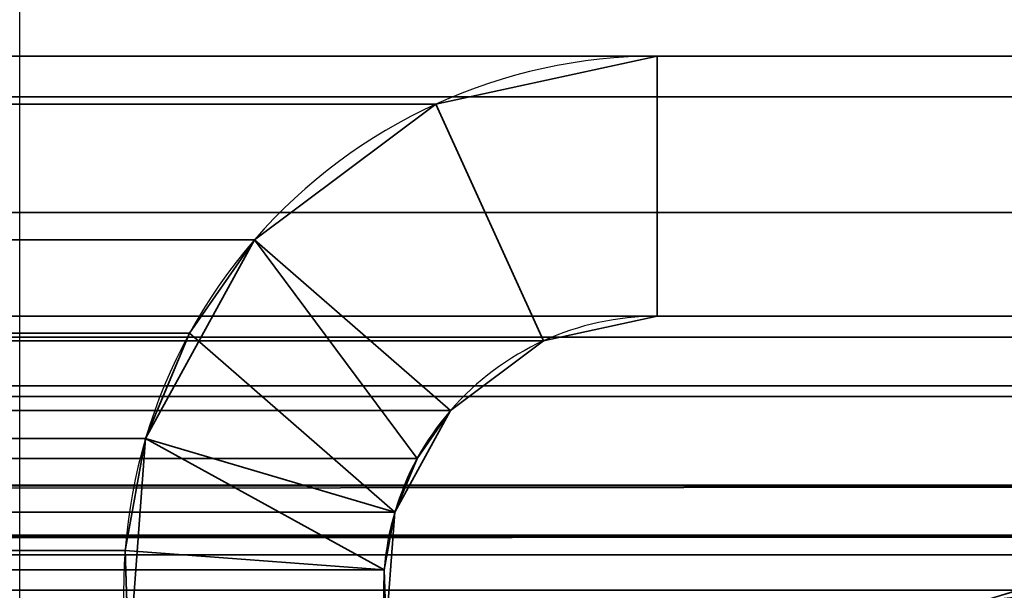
# Model space of a CAD drawing. Header units: millimetres. Extents: x -493 to 6693, y -115 to 135.
# Tile 640 of 656: x 1849.5 to 1855.19, y 12.92 to 16.21. Entities that reach past the tile are written whole.
import ezdxf

# ---------------------------------------------------------------- set-up
doc = ezdxf.new("R2010")
doc.units = ezdxf.units.MM
doc.layers.add('151', color=7, linetype='Continuous', true_color=0xffffff)

# ---------------------------------------------------------------- blocks, each defined once
blk = doc.blocks.new('UG_SURFACE_002')
at = {"layer": '151', "color": 252, "linetype": 'Continuous', "lineweight": 35}
for points in [[(2042.5, -15, 2200.2499), (2042.5, 125, 2200.2499), (957.5, 125, 2200.2499), (957.5, -15, 2200.2499)], [(1107.5, -15, 2050.2501), (1107.5, 125, 2050.2501), (1892.5, 125, 2050.2501), (1892.5, -15, 2050.2501)]]:
    blk.add_3dface(points, dxfattribs=at)
blk = doc.blocks.new('UG_SURFACE_166')
at = {"layer": '151', "color": 7, "linetype": 'Continuous', "lineweight": 35}
for points in [[(1140.7303, 12.7362, 2016.5198), (1859.287, 12.8498, 2016.537), (1857.2187, 13.2362, 2014.4687)], [(1142.7813, 13.2362, 2014.4687), (1140.7303, 12.7362, 2016.5198), (1857.2187, 13.2362, 2014.4687)], [(1857.2187, 13.2362, 2014.4687), (1856.807, 13.1239, 2014.0569), (1143.193, 13.1239, 2014.0569), (1142.7813, 13.2362, 2014.4687)], [(1143.193, 13.1239, 2014.0569), (1856.807, 13.1239, 2014.0569), (1854.3202, 12.4458, 2011.5702), (1145.6798, 12.4458, 2011.5702)], [(1855.9768, 12.084, 2013.2267), (1854.4322, 11.5427, 2011.6823), (1854.3202, 12.4458, 2011.5702), (1856.807, 13.1239, 2014.0569)]]:
    blk.add_3dface(points, dxfattribs=at)
blk = doc.blocks.new('UG_SURFACE_167')
at = {"layer": '151', "color": 7, "linetype": 'Continuous', "lineweight": 35}
for points in [[(1856.2366, 11.9993, -7.75), (1855.0178, 11.7957, -7.75), (1855.0702, 12.8596, -7.75), (1856.3297, 12.9878, -7.75)], [(1856.3414, 12.9181, 2013.5913), (1856.3297, 12.9878, -7.75), (1855.0702, 12.8596, -7.75)]]:
    blk.add_3dface(points, dxfattribs=at)
blk = doc.blocks.new('UG_SURFACE_172')
at = {"layer": '151', "color": 252, "linetype": 'Continuous', "lineweight": 35}
for points in [[(1861.42, 16, 2018.6701), (1138.58, 16, 2018.6701), (1137.4013, 15.7655, 2019.8486), (1862.5987, 15.7655, 2019.8486)], [(1138.58, 16, 2018.6701), (1861.42, 16, 2018.6701), (1853.1803, 16, 2010.4303), (1146.8197, 16, 2010.4303)], [(1851.903, 15.7227, 2009.1529), (1148.097, 15.7227, 2009.1529), (1146.8197, 16, 2010.4303), (1853.1803, 16, 2010.4303)], [(1853.1803, 14.5, 2010.4303), (1852.525, 14.3577, 2009.7749), (1851.903, 15.7227, 2009.1529), (1853.1803, 16, 2010.4303)], [(1861.42, 14.5, 2018.6701), (1853.1803, 14.5, 2010.4303), (1853.1803, 16, 2010.4303), (1861.42, 16, 2018.6701)], [(1862.5987, 15.7655, 2019.8486), (1137.4013, 15.7655, 2019.8486), (1136.4021, 15.0979, 2020.8478), (1863.5979, 15.0979, 2020.8478)], [(1850.8557, 14.9407, 2008.1058), (1149.1443, 14.9407, 2008.1058), (1148.097, 15.7227, 2009.1529), (1851.903, 15.7227, 2009.1529)], [(1850.8557, 14.9407, 2008.1058), (1851.903, 15.7227, 2009.1529), (1852.525, 14.3577, 2009.7749), (1851.9878, 13.9566, 2009.2378)], [(1863.5979, 15.0979, 2020.8478), (1136.4021, 15.0979, 2020.8478), (1135.7344, 14.0987, 2021.5156), (1864.2656, 14.0987, 2021.5156)], [(1149.52, 14.4014, 2007.73), (1149.1443, 14.9407, 2008.1058), (1850.8557, 14.9407, 2008.1058)], [(1149.52, 14.4014, 2007.73), (1850.8557, 14.9407, 2008.1058), (1850.48, 14.4014, 2007.73)], [(1851.795, 13.68, 2009.0449), (1851.6653, 13.3687, 2008.9152), (1850.48, 14.4014, 2007.73), (1850.8557, 14.9407, 2008.1058)], [(1850.8557, 14.9407, 2008.1058), (1851.9878, 13.9566, 2009.2378), (1851.795, 13.68, 2009.0449)], [(1862.0247, 14.3797, 2019.2747), (1137.9753, 14.3797, 2019.2747), (1138.58, 14.5, 2018.6701), (1861.42, 14.5, 2018.6701)], [(1138.58, 14.5, 2018.6701), (1146.8197, 14.5, 2010.4303), (1853.1803, 14.5, 2010.4303), (1861.42, 14.5, 2018.6701)], [(1853.1803, 14.5, 2010.4303), (1146.8197, 14.5, 2010.4303), (1147.475, 14.3577, 2009.7749), (1852.525, 14.3577, 2009.7749)], [(1850.48, 14.4014, 2007.73), (1149.7729, 13.7948, 2007.477), (1149.52, 14.4014, 2007.73)], [(1850.48, 14.4014, 2007.73), (1850.2271, 13.7948, 2007.477), (1149.7729, 13.7948, 2007.477)], [(1850.2271, 13.7948, 2007.477), (1850.48, 14.4014, 2007.73), (1851.6653, 13.3687, 2008.9152), (1851.6046, 13.0371, 2008.8546)], [(1862.5373, 14.0372, 2019.7873), (1137.4627, 14.0372, 2019.7873), (1137.9753, 14.3797, 2019.2747), (1862.0247, 14.3797, 2019.2747)], [(1852.525, 14.3577, 2009.7749), (1147.475, 14.3577, 2009.7749), (1148.0122, 13.9566, 2009.2378), (1851.9878, 13.9566, 2009.2378)], [(1864.4408, 13.5209, 2021.6908), (1864.2656, 14.0987, 2021.5156), (1135.7344, 14.0987, 2021.5156), (1135.5592, 13.5209, 2021.6908)], [(1862.8798, 13.5246, 2020.1297), (1137.1202, 13.5246, 2020.1297), (1137.4627, 14.0372, 2019.7873), (1862.5373, 14.0372, 2019.7873)], [(1851.795, 13.68, 2009.0449), (1148.0122, 13.9566, 2009.2378), (1148.205, 13.68, 2009.0449)], [(1851.795, 13.68, 2009.0449), (1851.9878, 13.9566, 2009.2378), (1148.0122, 13.9566, 2009.2378)], [(1149.8913, 13.1483, 2007.3588), (1149.7729, 13.7948, 2007.477), (1850.2271, 13.7948, 2007.477)], [(1149.8913, 13.1483, 2007.3588), (1850.2271, 13.7948, 2007.477), (1850.1087, 13.1483, 2007.3588)], [(1851.6046, 13.0371, 2008.8546), (1850.1087, 13.1483, 2007.3588), (1850.2271, 13.7948, 2007.477)], [(1148.205, 13.68, 2009.0449), (1851.6653, 13.3687, 2008.9152), (1851.795, 13.68, 2009.0449)], [(1148.205, 13.68, 2009.0449), (1148.3347, 13.3687, 2008.9152), (1851.6653, 13.3687, 2008.9152)], [(1135.5, 12.92, 2021.75), (1864.5, 12.92, 2021.75), (1864.4408, 13.5209, 2021.6908)], [(1135.5592, 13.5209, 2021.6908), (1135.5, 12.92, 2021.75), (1864.4408, 13.5209, 2021.6908)], [(1137.0304, 13.2282, 2020.2196), (1137.1202, 13.5246, 2020.1297), (1862.8798, 13.5246, 2020.1297), (1862.9696, 13.2282, 2020.2196)], [(1851.6046, 13.0371, 2008.8546), (1148.3347, 13.3687, 2008.9152), (1148.3954, 13.0371, 2008.8546)], [(1851.6046, 13.0371, 2008.8546), (1851.6653, 13.3687, 2008.9152), (1148.3347, 13.3687, 2008.9152)], [(1862.9696, 13.2282, 2020.2196), (1137, 12.92, 2020.2501), (1137.0304, 13.2282, 2020.2196)], [(1862.9696, 13.2282, 2020.2196), (1863, 12.92, 2020.2501), (1137, 12.92, 2020.2501)], [(1850.1087, 13.1483, 2007.3588), (1149.8698, 12.4913, 2007.3802), (1149.8913, 13.1483, 2007.3588)], [(1850.1087, 13.1483, 2007.3588), (1850.1302, 12.4913, 2007.3802), (1149.8698, 12.4913, 2007.3802)], [(1850.1302, 12.4913, 2007.3802), (1850.1087, 13.1483, 2007.3588), (1851.6046, 13.0371, 2008.8546), (1851.6157, 12.7001, 2008.8656)], [(1148.3954, 13.0371, 2008.8546), (1148.3843, 12.7001, 2008.8656), (1851.6157, 12.7001, 2008.8656)], [(1148.3954, 13.0371, 2008.8546), (1851.6157, 12.7001, 2008.8656), (1851.6046, 13.0371, 2008.8546)], [(1135.5, -21.92, 2021.75), (1864.5, -21.92, 2021.75), (1864.5, 12.92, 2021.75), (1135.5, 12.92, 2021.75)], [(1137, -21.92, 2020.2501), (1137, 12.92, 2020.2501), (1863, 12.92, 2020.2501), (1863, -21.92, 2020.2501)]]:
    blk.add_3dface(points, dxfattribs=at)
blk = doc.blocks.new('UG_SURFACE_173')
at = {"layer": '151', "color": 252, "linetype": 'Continuous', "lineweight": 35}
for points in [[(1853.1803, 16, 2010.4303), (1853.1803, 16, -7.75), (1851.903, 15.7227, -7.75), (1851.903, 15.7227, 2009.1529)], [(1853.1803, 14.5, -7.75), (1852.525, 14.3577, -7.75), (1851.903, 15.7227, -7.75), (1853.1803, 16, -7.75)], [(1853.1803, 16, 2010.4303), (1851.903, 15.7227, 2009.1529), (1852.525, 14.3577, 2009.7749), (1853.1803, 14.5, 2010.4303)], [(1861.42, 16, 2018.6701), (1861.42, 16, -7.75), (1853.1803, 16, -7.75), (1853.1803, 16, 2010.4303)], [(1861.42, 14.5, -7.75), (1853.1803, 14.5, -7.75), (1853.1803, 16, -7.75), (1861.42, 16, -7.75)], [(1861.42, 16, 2018.6701), (1853.1803, 16, 2010.4303), (1853.1803, 14.5, 2010.4303), (1861.42, 14.5, 2018.6701)], [(1851.903, 15.7227, 2009.1529), (1851.903, 15.7227, -7.75), (1850.8557, 14.9407, -7.75), (1850.8557, 14.9407, 2008.1058)], [(1850.8557, 14.9407, -7.75), (1851.903, 15.7227, -7.75), (1852.525, 14.3577, -7.75), (1851.9878, 13.9566, -7.75)], [(1851.9878, 13.9566, 2009.2378), (1852.525, 14.3577, 2009.7749), (1851.903, 15.7227, 2009.1529), (1850.8557, 14.9407, 2008.1058)], [(1850.8557, 14.9407, -7.75), (1850.2271, 13.7948, -7.75), (1850.2271, 13.7948, 2007.477)], [(1850.2271, 13.7948, 2007.477), (1850.48, 14.4014, 2007.73), (1850.8557, 14.9407, -7.75)], [(1851.9878, 13.9566, -7.75), (1851.6653, 13.3687, -7.75), (1850.2271, 13.7948, -7.75), (1850.8557, 14.9407, -7.75)], [(1850.48, 14.4014, 2007.73), (1850.8557, 14.9407, 2008.1058), (1850.8557, 14.9407, -7.75)], [(1850.8557, 14.9407, 2008.1058), (1850.48, 14.4014, 2007.73), (1851.6653, 13.3687, 2008.9152), (1851.795, 13.68, 2009.0449)], [(1851.795, 13.68, 2009.0449), (1851.9878, 13.9566, 2009.2378), (1850.8557, 14.9407, 2008.1058)], [(1852.525, 14.3577, 2009.7749), (1852.525, 14.3577, -7.75), (1853.1803, 14.5, -7.75), (1853.1803, 14.5, 2010.4303)], [(1861.42, 14.5, 2018.6701), (1853.1803, 14.5, 2010.4303), (1853.1803, 14.5, -7.75), (1861.42, 14.5, -7.75)], [(1851.6046, 13.0371, 2008.8546), (1851.6653, 13.3687, 2008.9152), (1850.48, 14.4014, 2007.73), (1850.2271, 13.7948, 2007.477)], [(1851.9878, 13.9566, 2009.2378), (1851.9878, 13.9566, -7.75), (1852.525, 14.3577, -7.75), (1852.525, 14.3577, 2009.7749)], [(1851.795, 13.68, 2009.0449), (1851.6653, 13.3687, -7.75), (1851.9878, 13.9566, -7.75)], [(1851.9878, 13.9566, -7.75), (1851.9878, 13.9566, 2009.2378), (1851.795, 13.68, 2009.0449)], [(1850.1087, 13.1483, 2007.3588), (1850.2271, 13.7948, -7.75), (1850.1302, 12.4913, -7.75)], [(1850.1087, 13.1483, 2007.3588), (1850.2271, 13.7948, 2007.477), (1850.2271, 13.7948, -7.75)], [(1850.2271, 13.7948, 2007.477), (1850.1087, 13.1483, 2007.3588), (1851.6046, 13.0371, 2008.8546)], [(1850.1302, 12.4913, -7.75), (1850.2271, 13.7948, -7.75), (1851.6653, 13.3687, -7.75), (1851.6157, 12.7001, -7.75)], [(1851.795, 13.68, 2009.0449), (1851.6653, 13.3687, 2008.9152), (1851.6653, 13.3687, -7.75)], [(1851.6653, 13.3687, -7.75), (1851.6653, 13.3687, 2008.9152), (1851.6046, 13.0371, 2008.8546)], [(1851.6046, 13.0371, 2008.8546), (1851.6157, 12.7001, -7.75), (1851.6653, 13.3687, -7.75)], [(1850.1302, 12.4913, -7.75), (1850.1302, 12.4913, 2007.3802), (1850.1087, 13.1483, 2007.3588)], [(1851.6157, 12.7001, 2008.8656), (1851.6046, 13.0371, 2008.8546), (1850.1087, 13.1483, 2007.3588), (1850.1302, 12.4913, 2007.3802)], [(1851.6046, 13.0371, 2008.8546), (1851.6157, 12.7001, 2008.8656), (1851.6157, 12.7001, -7.75)]]:
    blk.add_3dface(points, dxfattribs=at)

msp = doc.modelspace()

# ---------------------------------------------------------------- linework, layer by layer
at = {"layer": '151', "color": 253, "linetype": 'Continuous', "lineweight": -3}
for p, q in [((1849.5, 6.25, 2006.75), (1849.5, 131.92, 2006.75)), ((1849.5, 6.25, -7.75), (1849.5, 131.92, -7.75)), ((1849.5, 6.25, 2006.75), (1849.5, 131.92, 2006.75)), ((1861.42, 16, 2018.67), (1138.58, 16, 2018.67)), ((1853.1802, 16, 2010.4302), (1146.8198, 16, 2010.4302)), ((1861.42, 16, 2018.67), (1853.1802, 16, 2010.4302)), ((1861.42, 16, -7.75), (1853.1802, 16, -7.75)), ((1861.42, 16, 2018.67), (1853.1802, 16, 2010.4302)), ((1853.1802, 16, -7.75), (1853.1802, 16, 2010.4302)), ((1861.42, 14.5, 2018.67), (1138.58, 14.5, 2018.67)), ((1853.1802, 14.5, 2010.4302), (1146.8198, 14.5, 2010.4302)), ((1861.42, 14.5, 2018.67), (1853.1802, 14.5, 2010.4302)), ((1861.42, 14.5, -7.75), (1853.1802, 14.5, -7.75)), ((1861.42, 14.5, 2018.67), (1853.1802, 14.5, 2010.4302)), ((1853.1802, 14.5, -7.75), (1853.1802, 14.5, 2010.4302)), ((1864.5, 12.92, 2021.75), (1135.5, 12.92, 2021.75)), ((1863, 12.92, 2020.25), (1137, 12.92, 2020.25))]:
    msp.add_line(p, q, dxfattribs=at)
for radius in [3.08, 1.58]:
    msp.add_arc((1853.1802, 12.92, -7.75), radius, 90, 188, dxfattribs=at)
at = {"layer": '151', "color": 253, "linetype": 'Continuous', "lineweight": -3, "extrusion": (-0.707107, -6.12323e-17, 0.707107)}
for major_axis, start_param, end_param in [((3.08, 0, 3.08), 1.570796, 3.281219), ((-3.08, 0, -3.08), 4.712389, 6.422812), ((-1.58, 0, -1.58), 4.712389, 6.422812), ((1.58, 0, 1.58), 1.570796, 3.281219)]:
    msp.add_ellipse((1853.1802, 12.92, 2010.4302), major_axis=major_axis, ratio=0.707107, start_param=start_param, end_param=end_param, dxfattribs=at)
at = {"layer": '151', "color": 253, "linetype": 'Continuous', "lineweight": -3}
for points in [[(1853.663, 12.2666, 2010.913), (1856.1674, 13.6068, 2013.4174), (1859.1854, 13.5654, 2016.4354), (1861.652, 12.1555, 2018.902)], [(1861.652, 12.1555, -7.75), (1859.1854, 13.5654, -7.75), (1856.1674, 13.6068, -7.75), (1853.663, 12.2666, -7.75)]]:
    msp.add_open_spline(points, degree=3, dxfattribs=at)
msp.add_open_spline([(1853.663, 12.2666, 2010.913), (1854.948, 12.9543, 2012.198), (1856.2993, 13.26, 2013.5493), (1859.0277, 13.2249, 2016.2777), (1860.3787, 12.8833, 2017.6287), (1861.652, 12.1555, 2018.902)], degree=3, knots=[0, 0, 0, 0, 0.5, 0.5, 1, 1, 1, 1], dxfattribs=at)

# ---------------------------------------------------------------- block references
for name in ['UG_SURFACE_172', 'UG_SURFACE_173', 'UG_SURFACE_002', 'UG_SURFACE_166', 'UG_SURFACE_167']:
    msp.add_blockref(name, (0, 0), dxfattribs=at)

doc.saveas('drawing.dxf')
